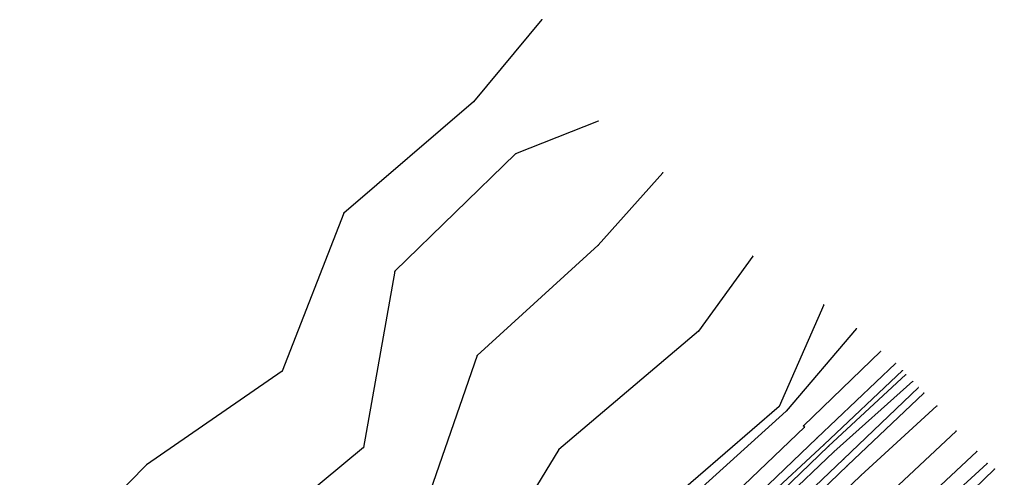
# Model space of a CAD drawing. Extents: x 1419505 to 1434054, y 1956910 to 1968644.
# Drawn here: x 1433637.2 to 1434012.1, y 1968468.2 to 1968644.5 of the extents above; entities that cross this region are included whole.
import ezdxf

# ---------------------------------------------------------------- set-up
doc = ezdxf.new("R2010")
doc.units = 0
for name, color, linetype in [('S_BREAKLINE', 7, 'Continuous'), ('S_DITCHLINE', 7, 'Continuous'), ('S_EDGE_PAVEMENT', 7, 'Continuous'), ('S_GRD_PT_SYM', 7, 'Continuous'), ('S_PAVEMENT_CROWN', 7, 'Continuous'), ('S_RDW_PT_SYM', 7, 'Continuous'), ('S_SHOULDER', 7, 'Continuous')]:
    doc.layers.add(name, color=color, linetype=linetype)

msp = doc.modelspace()

# ---------------------------------------------------------------- linework, layer by layer
at = {"layer": 'S_BREAKLINE'}
for p, q in [((1433838.0828, 1968644.4281), (1433811.7261, 1968612.739)), ((1433811.7261, 1968612.739), (1433761.8899, 1968569.9823)), ((1433859.7442, 1968605.3706), (1433827.9512, 1968592.7418)), ((1433827.9512, 1968592.7418), (1433781.5572, 1968547.5688)), ((1433884.5668, 1968585.4973), (1433859.7812, 1968557.6095)), ((1433761.8899, 1968569.9823), (1433738.2194, 1968509.1204)), ((1433859.7812, 1968557.6095), (1433813.2202, 1968515.1117)), ((1433919.1571, 1968553.3422), (1433898.3617, 1968524.5463)), ((1433781.5572, 1968547.5688), (1433769.5064, 1968479.7105)), ((1433946.4758, 1968534.603), (1433929.3107, 1968495.5705)), ((1433898.3617, 1968524.5463), (1433844.6113, 1968479.0114)), ((1433959.1316, 1968525.5544), (1433932.0289, 1968493.7344)), ((1433968.2912, 1968516.6828), (1433938.6773, 1968488.071)), ((1433813.2202, 1968515.1117), (1433793.2969, 1968457.802)), ((1433738.2194, 1968509.1204), (1433686.009, 1968473.093)), ((1433974.0256, 1968512.0625), (1433943.7787, 1968483.3117)), ((1433980.749, 1968505.2401), (1433950.3951, 1968478.0883)), ((1433982.8572, 1968502.8569), (1433954.1283, 1968475.2542)), ((1433929.3107, 1968495.5705), (1433870.993, 1968445.1822)), ((1433932.0289, 1968493.7344), (1433873.8961, 1968441.175)), ((1433939.1434, 1968487.6), (1433880.9386, 1968432.1494)), ((1433938.6773, 1968488.071), (1433939.1434, 1968487.6)), ((1433943.7787, 1968483.3117), (1433888.9011, 1968430.7533)), ((1433769.5064, 1968479.7105), (1433719.8082, 1968438.6018)), ((1433844.6113, 1968479.0114), (1433816.8765, 1968433.4835)), ((1433950.3951, 1968478.0883), (1433894.0214, 1968424.6539)), ((1433954.1283, 1968475.2542), (1433897.4747, 1968421.7977)), ((1433686.009, 1968473.093), (1433637.1959, 1968423.2958)), ((1434012.0971, 1968471.4419), (1433981.1041, 1968441.464))]:
    msp.add_line(p, q, dxfattribs=at)
at = {"layer": 'S_DITCHLINE'}
for p, q in [((1433976.7698, 1968509.4154), (1433946.6708, 1968480.9745)), ((1433978.0859, 1968507.8443), (1433948.346, 1968480.2615)), ((1433946.6708, 1968480.9745), (1433890.5072, 1968428.7952)), ((1433948.346, 1968480.2615), (1433892.2743, 1968426.424))]:
    msp.add_line(p, q, dxfattribs=at)
at = {"layer": 'S_EDGE_PAVEMENT'}
for p, q in [((1433990.0236, 1968495.7755), (1433960.7438, 1968468.9368)), ((1434005.2906, 1968478.2534), (1433976.5638, 1968451.2956)), ((1433960.7438, 1968468.9368), (1433903.211, 1968414.1142))]:
    msp.add_line(p, q, dxfattribs=at)
at = {"layer": 'S_GRD_PT_SYM'}
for points in [[(1433838.0828, 1968644.4281), (1433838.0828, 1968644.4781), (1433838.0828, 1968644.4281), (1433838.0328, 1968644.4281), (1433838.0828, 1968644.4281), (1433838.0828, 1968644.3781), (1433838.0828, 1968644.4281), (1433838.1328, 1968644.4281)], [(1433811.7261, 1968612.739), (1433811.7261, 1968612.789), (1433811.7261, 1968612.739), (1433811.6761, 1968612.739), (1433811.7261, 1968612.739), (1433811.7261, 1968612.689), (1433811.7261, 1968612.739), (1433811.7761, 1968612.739)], [(1433859.7442, 1968605.3706), (1433859.7442, 1968605.4206), (1433859.7442, 1968605.3706), (1433859.6942, 1968605.3706), (1433859.7442, 1968605.3706), (1433859.7442, 1968605.3206), (1433859.7442, 1968605.3706), (1433859.7942, 1968605.3706)], [(1433827.9512, 1968592.7418), (1433827.9512, 1968592.7918), (1433827.9512, 1968592.7418), (1433827.9012, 1968592.7418), (1433827.9512, 1968592.7418), (1433827.9512, 1968592.6918), (1433827.9512, 1968592.7418), (1433828.0012, 1968592.7418)], [(1433884.5668, 1968585.4973), (1433884.5668, 1968585.5473), (1433884.5668, 1968585.4973), (1433884.5168, 1968585.4973), (1433884.5668, 1968585.4973), (1433884.5668, 1968585.4473), (1433884.5668, 1968585.4973), (1433884.6168, 1968585.4973)], [(1433761.8899, 1968569.9823), (1433761.8899, 1968570.0323), (1433761.8899, 1968569.9823), (1433761.8399, 1968569.9823), (1433761.8899, 1968569.9823), (1433761.8899, 1968569.9323), (1433761.8899, 1968569.9823), (1433761.9399, 1968569.9823)], [(1433859.7812, 1968557.6095), (1433859.7812, 1968557.6595), (1433859.7812, 1968557.6095), (1433859.7312, 1968557.6095), (1433859.7812, 1968557.6095), (1433859.7812, 1968557.5595), (1433859.7812, 1968557.6095), (1433859.8312, 1968557.6095)], [(1433919.1571, 1968553.3422), (1433919.1571, 1968553.3922), (1433919.1571, 1968553.3422), (1433919.1071, 1968553.3422), (1433919.1571, 1968553.3422), (1433919.1571, 1968553.2922), (1433919.1571, 1968553.3422), (1433919.2071, 1968553.3422)], [(1433781.5572, 1968547.5688), (1433781.5572, 1968547.6188), (1433781.5572, 1968547.5688), (1433781.5072, 1968547.5688), (1433781.5572, 1968547.5688), (1433781.5572, 1968547.5188), (1433781.5572, 1968547.5688), (1433781.6072, 1968547.5688)], [(1433946.4758, 1968534.603), (1433946.4758, 1968534.653), (1433946.4758, 1968534.603), (1433946.4258, 1968534.603), (1433946.4758, 1968534.603), (1433946.4758, 1968534.553), (1433946.4758, 1968534.603), (1433946.5258, 1968534.603)], [(1433898.3617, 1968524.5463), (1433898.3617, 1968524.5963), (1433898.3617, 1968524.5463), (1433898.3117, 1968524.5463), (1433898.3617, 1968524.5463), (1433898.3617, 1968524.4963), (1433898.3617, 1968524.5463), (1433898.4117, 1968524.5463)], [(1433959.1316, 1968525.5544), (1433959.1316, 1968525.6044), (1433959.1316, 1968525.5544), (1433959.0816, 1968525.5544), (1433959.1316, 1968525.5544), (1433959.1316, 1968525.5044), (1433959.1316, 1968525.5544), (1433959.1816, 1968525.5544)], [(1433968.2912, 1968516.6828), (1433968.2912, 1968516.7328), (1433968.2912, 1968516.6828), (1433968.2412, 1968516.6828), (1433968.2912, 1968516.6828), (1433968.2912, 1968516.6328), (1433968.2912, 1968516.6828), (1433968.3412, 1968516.6828)], [(1433813.2202, 1968515.1117), (1433813.2202, 1968515.1617), (1433813.2202, 1968515.1117), (1433813.1702, 1968515.1117), (1433813.2202, 1968515.1117), (1433813.2202, 1968515.0617), (1433813.2202, 1968515.1117), (1433813.2702, 1968515.1117)], [(1433738.2194, 1968509.1204), (1433738.2194, 1968509.1704), (1433738.2194, 1968509.1204), (1433738.1694, 1968509.1204), (1433738.2194, 1968509.1204), (1433738.2194, 1968509.0704), (1433738.2194, 1968509.1204), (1433738.2694, 1968509.1204)], [(1433974.0256, 1968512.0625), (1433974.0256, 1968512.1125), (1433974.0256, 1968512.0625), (1433973.9756, 1968512.0625), (1433974.0256, 1968512.0625), (1433974.0256, 1968512.0125), (1433974.0256, 1968512.0625), (1433974.0756, 1968512.0625)], [(1433976.7698, 1968509.4154), (1433976.7698, 1968509.4654), (1433976.7698, 1968509.4154), (1433976.7198, 1968509.4154), (1433976.7698, 1968509.4154), (1433976.7698, 1968509.3654), (1433976.7698, 1968509.4154), (1433976.8198, 1968509.4154)], [(1433978.0859, 1968507.8443), (1433978.0859, 1968507.8943), (1433978.0859, 1968507.8443), (1433978.0359, 1968507.8443), (1433978.0859, 1968507.8443), (1433978.0859, 1968507.7943), (1433978.0859, 1968507.8443), (1433978.1359, 1968507.8443)], [(1433980.749, 1968505.2401), (1433980.749, 1968505.2901), (1433980.749, 1968505.2401), (1433980.699, 1968505.2401), (1433980.749, 1968505.2401), (1433980.749, 1968505.1901), (1433980.749, 1968505.2401), (1433980.799, 1968505.2401)], [(1433982.8572, 1968502.8569), (1433982.8572, 1968502.9069), (1433982.8572, 1968502.8569), (1433982.8072, 1968502.8569), (1433982.8572, 1968502.8569), (1433982.8572, 1968502.8069), (1433982.8572, 1968502.8569), (1433982.9072, 1968502.8569)], [(1433929.3107, 1968495.5705), (1433929.3107, 1968495.6205), (1433929.3107, 1968495.5705), (1433929.2607, 1968495.5705), (1433929.3107, 1968495.5705), (1433929.3107, 1968495.5205), (1433929.3107, 1968495.5705), (1433929.3607, 1968495.5705)], [(1433932.0289, 1968493.7344), (1433932.0289, 1968493.7844), (1433932.0289, 1968493.7344), (1433931.9789, 1968493.7344), (1433932.0289, 1968493.7344), (1433932.0289, 1968493.6844), (1433932.0289, 1968493.7344), (1433932.0789, 1968493.7344)], [(1433938.6773, 1968488.071), (1433938.6773, 1968488.121), (1433938.6773, 1968488.071), (1433938.6273, 1968488.071), (1433938.6773, 1968488.071), (1433938.6773, 1968488.021), (1433938.6773, 1968488.071), (1433938.7273, 1968488.071)], [(1433939.1434, 1968487.6), (1433939.1434, 1968487.65), (1433939.1434, 1968487.6), (1433939.0934, 1968487.6), (1433939.1434, 1968487.6), (1433939.1434, 1968487.55), (1433939.1434, 1968487.6), (1433939.1934, 1968487.6)], [(1433943.7787, 1968483.3117), (1433943.7787, 1968483.3617), (1433943.7787, 1968483.3117), (1433943.7287, 1968483.3117), (1433943.7787, 1968483.3117), (1433943.7787, 1968483.2617), (1433943.7787, 1968483.3117), (1433943.8287, 1968483.3117)], [(1433769.5064, 1968479.7105), (1433769.5064, 1968479.7605), (1433769.5064, 1968479.7105), (1433769.4564, 1968479.7105), (1433769.5064, 1968479.7105), (1433769.5064, 1968479.6605), (1433769.5064, 1968479.7105), (1433769.5564, 1968479.7105)], [(1433844.6113, 1968479.0114), (1433844.6113, 1968479.0614), (1433844.6113, 1968479.0114), (1433844.5613, 1968479.0114), (1433844.6113, 1968479.0114), (1433844.6113, 1968478.9614), (1433844.6113, 1968479.0114), (1433844.6613, 1968479.0114)], [(1433946.6708, 1968480.9745), (1433946.6708, 1968481.0245), (1433946.6708, 1968480.9745), (1433946.6208, 1968480.9745), (1433946.6708, 1968480.9745), (1433946.6708, 1968480.9245), (1433946.6708, 1968480.9745), (1433946.7208, 1968480.9745)], [(1433948.346, 1968480.2615), (1433948.346, 1968480.3115), (1433948.346, 1968480.2615), (1433948.296, 1968480.2615), (1433948.346, 1968480.2615), (1433948.346, 1968480.2115), (1433948.346, 1968480.2615), (1433948.396, 1968480.2615)], [(1433950.3951, 1968478.0883), (1433950.3951, 1968478.1383), (1433950.3951, 1968478.0883), (1433950.3451, 1968478.0883), (1433950.3951, 1968478.0883), (1433950.3951, 1968478.0383), (1433950.3951, 1968478.0883), (1433950.4451, 1968478.0883)], [(1433954.1283, 1968475.2542), (1433954.1283, 1968475.3042), (1433954.1283, 1968475.2542), (1433954.0783, 1968475.2542), (1433954.1283, 1968475.2542), (1433954.1283, 1968475.2042), (1433954.1283, 1968475.2542), (1433954.1783, 1968475.2542)], [(1433686.009, 1968473.093), (1433686.009, 1968473.143), (1433686.009, 1968473.093), (1433685.959, 1968473.093), (1433686.009, 1968473.093), (1433686.009, 1968473.043), (1433686.009, 1968473.093), (1433686.059, 1968473.093)], [(1434012.0971, 1968471.4419), (1434012.0971, 1968471.4919), (1434012.0971, 1968471.4419), (1434012.0471, 1968471.4419), (1434012.0971, 1968471.4419), (1434012.0971, 1968471.3919), (1434012.0971, 1968471.4419), (1434012.1471, 1968471.4419)]]:
    msp.add_lwpolyline(points, dxfattribs=at)
at = {"layer": 'S_PAVEMENT_CROWN'}
msp.add_line((1433997.3891, 1968486.0769), (1433969.1393, 1968459.6822), dxfattribs=at)
at = {"layer": 'S_RDW_PT_SYM'}
for points in [[(1433984.9193, 1968500.6968), (1433984.9193, 1968500.7468), (1433984.9193, 1968500.6968), (1433984.8693, 1968500.6968), (1433984.9193, 1968500.6968), (1433984.9193, 1968500.6468), (1433984.9193, 1968500.6968), (1433984.9693, 1968500.6968)], [(1433990.0236, 1968495.7755), (1433990.0236, 1968495.8255), (1433990.0236, 1968495.7755), (1433989.9736, 1968495.7755), (1433990.0236, 1968495.7755), (1433990.0236, 1968495.7255), (1433990.0236, 1968495.7755), (1433990.0736, 1968495.7755)], [(1433997.3891, 1968486.0769), (1433997.3891, 1968486.1269), (1433997.3891, 1968486.0769), (1433997.3391, 1968486.0769), (1433997.3891, 1968486.0769), (1433997.3891, 1968486.0269), (1433997.3891, 1968486.0769), (1433997.4391, 1968486.0769)], [(1434005.2906, 1968478.2534), (1434005.2906, 1968478.3034), (1434005.2906, 1968478.2534), (1434005.2406, 1968478.2534), (1434005.2906, 1968478.2534), (1434005.2906, 1968478.2034), (1434005.2906, 1968478.2534), (1434005.3406, 1968478.2534)], [(1433955.6344, 1968472.888), (1433955.6344, 1968472.938), (1433955.6344, 1968472.888), (1433955.5844, 1968472.888), (1433955.6344, 1968472.888), (1433955.6344, 1968472.838), (1433955.6344, 1968472.888), (1433955.6844, 1968472.888)], [(1434009.2979, 1968473.6401), (1434009.2979, 1968473.6901), (1434009.2979, 1968473.6401), (1434009.2479, 1968473.6401), (1434009.2979, 1968473.6401), (1434009.2979, 1968473.5901), (1434009.2979, 1968473.6401), (1434009.3479, 1968473.6401)], [(1433960.7438, 1968468.9368), (1433960.7438, 1968468.9868), (1433960.7438, 1968468.9368), (1433960.6938, 1968468.9368), (1433960.7438, 1968468.9368), (1433960.7438, 1968468.8868), (1433960.7438, 1968468.9368), (1433960.7938, 1968468.9368)]]:
    msp.add_lwpolyline(points, dxfattribs=at)
at = {"layer": 'S_SHOULDER'}
for p, q in [((1433984.9193, 1968500.6968), (1433955.6344, 1968472.888)), ((1433955.6344, 1968472.888), (1433899.4058, 1968418.8475)), ((1434009.2979, 1968473.6401), (1433979.684, 1968446.4113))]:
    msp.add_line(p, q, dxfattribs=at)

doc.saveas('drawing.dxf')
